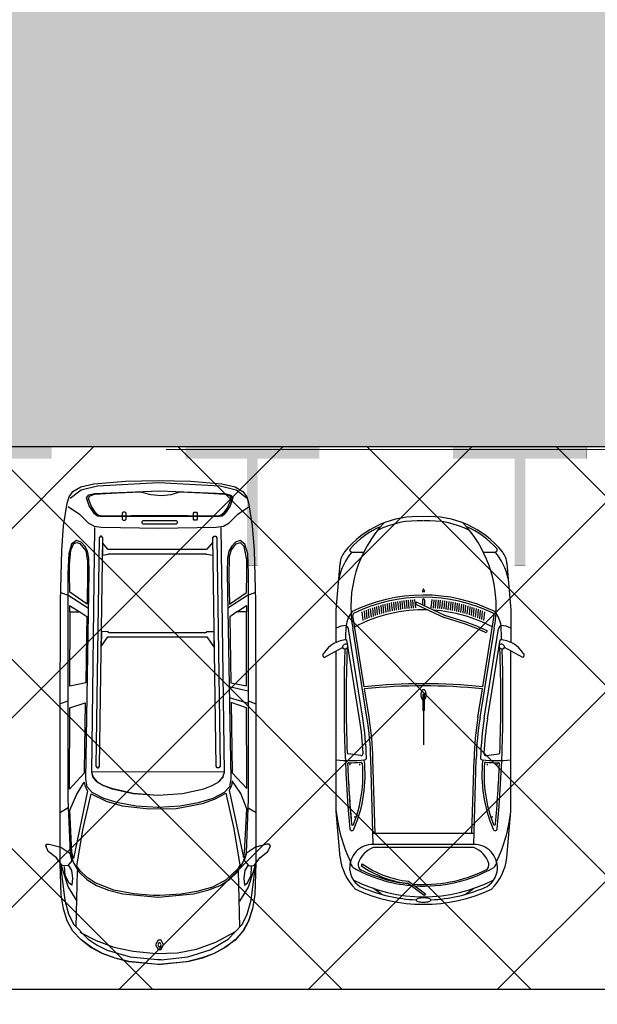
# Model space of a CAD drawing. Header units: millimetres. Extents: x 747415 to 1601423, y -236173 to 551995.
# Tile 268 of 549: x 1047202 to 1052598, y 181784 to 190979. Entities that reach past the tile are written whole.
import ezdxf

# ---------------------------------------------------------------- set-up
doc = ezdxf.new("R2010")
doc.units = ezdxf.units.MM
doc.header["$LTSCALE"] = 100
doc.header["$MEASUREMENT"] = 0
doc.linetypes.add('DASHED2', pattern=[9.525, 6.35, -3.175])
doc.layers.get('0').update_dxf_attribs({"linetype": 'CONTINUOUS', "lineweight": 0})
for name, color, linetype in [('T--A9041_VERHARDING_Parkeren', 9, 'CONTINUOUS'), ('T--L9041_VERHARDING_Wegen', 7, 'CONTINUOUS'), ('T--L9082_INRICHTING_SPECIFIEK_Auto', 8, 'CONTINUOUS')]:
    doc.layers.add(name, color=color, linetype=linetype)
for name, color, linetype, lineweight in [('T--A9041_VERHARDING_Wegen', 21, 'CONTINUOUS', 0), ('T--A9042_BEPLANTING', 90, 'CONTINUOUS', 0), ('T--L9067_BEHEERVOORZIENING_Belijning', 7, 'DASHED2', 0)]:
    doc.layers.add(name, color=color, linetype=linetype, lineweight=lineweight)
doc.layers.add('T--A9072_BELIJNING', color=7, linetype='CONTINUOUS', lineweight=0, true_color=0xffffff)

# ---------------------------------------------------------------- blocks, each defined once
blk = doc.blocks.new('auto64')
for points in [[(-2304.5, 929), (-2397.7, 757.5)], [(-3183.6, 779.6), (-2750, 815), (-2446.3, 815)], [(-436.4, 779.6), (-870, 815), (-2366.4, 815)], [(-3290, 558.5), (-3290, 668.7)], [(-2032.1, 554.1), (-2698.1, 660.3)], [(-1743.3, 528.3), (-2580, 661.7)], [(-1737, 567.8), (-2573.7, 701.2)], [(-1732.3, 597.4), (-2470.4, 715.1)], [(-1389.3, 586.7), (-1404.3, 704.7)], [(-2658.9, 545), (-2740.4, 552.2)], [(-2650.5, 564.4), (-2732.4, 571.6)], [(-2554.7, 593.2), (-2536.5, 585)], [(-2689.2, 467.4), (-2769.4, 474.5)], [(-2682.1, 486.9), (-2762.6, 494)], [(-2674.7, 506.3), (-2755.5, 513.4)], [(-2667, 525.7), (-2748.1, 532.8)], [(-1746.5, 508.6), (-2012.3, 550.9)], [(-660, 452.8), (-1354.9, 472.1)], [(-560, 470), (-1354.3, 492.1)], [(-660, 470), (-660, -470)], [(-560, 470.1), (-560, -470.1)], [(-530, 470), (-530, -470)], [(-93, 390), (-149.4, 470)], [(-2720, 369.7), (-2798.9, 376.7)], [(-2714.5, 389.3), (-2793.6, 396.3)], [(-2708.6, 408.9), (-2788, 415.9)], [(-2702.5, 428.4), (-2782.1, 435.5)], [(-2696, 447.9), (-2775.9, 455)], [(-2743.3, 271.4), (-2821.4, 278.3)], [(-2739.2, 291.1), (-2817.5, 298)], [(-2734.9, 310.8), (-2813.3, 317.8)], [(-2730.2, 330.5), (-2808.8, 337.4)], [(-2725.3, 350.1), (-2804, 357.1)], [(-2758.1, 192.4), (-2834.5, 199.2)], [(-2753.8, 212.1), (-2831.6, 219)], [(-2750.6, 231.9), (-2828.5, 238.8)], [(-2747.1, 251.7), (-2825.1, 258.6)], [(-2697.1, 199), (-2820.5, -67), (-2802.3, -75.4), (-2678.2, 192.1)], [(-2766.9, 92.8), (-2844.6, 99.7)], [(-2765.1, 112.7), (-2843.1, 119.6)], [(-2763.4, 132.6), (-2841.4, 139.5)], [(-2761.6, 152.6), (-2839.3, 159.4)], [(-2759.9, 172.5), (-2837, 179.3)], [(-2940.1, -4.6), (-2921, -12.7), (-2921, 0), (-2921, 12.7), (-2940.1, 4.6)], [(-2768.7, 72.9), (-2846.4, 79.7)], [(-2841.7, 10), (-2784.7, 10)], [(-1960.2, 5), (-1810.2, 5)], [(-1805.2, 0), (-1490.2, 0)], [(-216, -140.7), (-98.2, 17.6), (-82.2, 5.7), (-196.7, -148.3)], [(-2768.7, -72.9), (-2846.4, -79.7)], [(-2841.7, -10), (-2794, -10)], [(-1960.2, -5), (-1810.2, -5)], [(-2766.9, -92.8), (-2844.6, -99.7)], [(-2765.1, -112.7), (-2843.1, -119.6)], [(-2763.4, -132.6), (-2841.4, -139.5)], [(-2761.6, -152.6), (-2839.3, -159.4)], [(-2759.9, -172.5), (-2837, -179.3)], [(-2758.1, -192.4), (-2834.5, -199.2)], [(-2753.8, -212.1), (-2831.6, -219)], [(-2750.6, -231.9), (-2828.5, -238.8)], [(-2747.1, -251.7), (-2825.1, -258.6)], [(-2743.3, -271.4), (-2821.4, -278.3)], [(-2739.2, -291.1), (-2817.5, -298)], [(-2734.9, -310.8), (-2813.3, -317.8)], [(-2730.2, -330.5), (-2808.8, -337.4)], [(-2725.3, -350.1), (-2804, -357.1)], [(-2720, -369.7), (-2798.9, -376.7)], [(-2714.5, -389.3), (-2793.6, -396.3)], [(-2708.6, -408.9), (-2788, -415.9)], [(-2702.5, -428.4), (-2782.1, -435.5)], [(-2696, -447.9), (-2775.9, -455)], [(-660, -452.8), (-1354.9, -472.1)], [(-93, -390), (-149.4, -470)], [(-2689.2, -467.4), (-2769.4, -474.5)], [(-2682.1, -486.9), (-2762.6, -494)], [(-2674.7, -506.3), (-2755.5, -513.4)], [(-2667, -525.7), (-2748.1, -532.8)], [(-2658.9, -545), (-2740.4, -552.2)], [(-1743.3, -528.3), (-2580, -661.7)], [(-1746.5, -508.6), (-2012.3, -550.9)], [(-560, -470), (-1354.3, -492.1)], [(-3290, -668.7), (-3290, -558.5)], [(-2650.5, -564.4), (-2732.4, -571.6)], [(-2032.1, -554.1), (-2698.1, -660.3)], [(-1737, -567.8), (-2573.7, -701.2)], [(-1732.3, -597.4), (-2470.4, -715.1)], [(-1389.3, -586.7), (-1404.3, -704.7)], [(-377.6, -572), (-361.2, -583.4)], [(-2446.3, -815), (-2750, -815), (-3183.6, -779.6)], [(-2304.5, -929), (-2397.7, -757.5)], [(-436.4, -779.6), (-870, -815), (-2366.4, -815)]]:
    blk.add_lwpolyline(points)
for centre, radius, start, end in [((-2199.5, 702.7), 271.1, 122.50613, 177.38075), ((-2325.6, 917.5), 24, 28.44874, 144.81167), ((-2747.5, 52.9), 874.1, 128.51952, 183.46659), ((-3167.3, 580.3), 200, 94.66686, 128.51952), ((-2919.5, 231.4), 573.2, 102.48104, 130.27203), ((-2433.2, 726.8), 169.4, 148.63325, 180.95639), ((-2396.9, 725.7), 31.7, 91.42199, 214.94226), ((-2412.7, 733.7), 28.1, 248.5131, 57.85114), ((-1911, -12957.7), 13700.1, 84.95581, 91.981), ((-2582.9, 684), 1240.6, 353.72792, 6.0623), ((-1012.2, -604.7), 1426.8, 64.45328, 84.28114), ((-500.4, 274.6), 509, 45.07236, 82.7817), ((-2779, -463.8), 1142.9, 86.74781, 133.30104), ((-2747.5, 52.9), 854.1, 132.40608, 156.06656), ((-3310, 668.7), 20, 0, 132.40608), ((-1377.2, 0), 1510.8, 153.83635, 206.6643), ((-1377.2, 0), 1490.8, 154.18332, 205.81668), ((-2566.5, 466), 260.5, 97.97583, 129.79024), ((-2715.3, 657.3), 20, 86.74781, 153.83635), ((-2701.2, 640.5), 20, 80.94227, 154.18332), ((-2779, -463.8), 1142.9, 79.9751, 86.74781), ((-1914, -11588.8), 12332, 92.58016, 93.20092), ((-2568.5, 737.6), 36.8, 201.77564, 261.81929), ((-1911, -12957.7), 13680.1, 87.91744, 92.01787), ((-1414.2, 703.4), 10, 7.27449, 87.91744), ((-1209, 1821.9), 1276.3, 263.69288, 293.35195), ((-2582.9, 684), 1260.6, 355.31586, 0.69122), ((-1312.4, 699.3), 10, 87.49008, 180.69122), ((-1209, 1821.9), 1256.3, 265.04935, 291.59588), ((-1911, -12957.7), 13680.1, 85.12905, 87.49008), ((-1306, 687.5), 2.5, 90, 270), ((-1306, 687.5), 2.5, 270, 90), ((-750.2, 663), 10, 291.59588, 85.12905), ((-708.2, 669.4), 20, 284.86123, 84.95581), ((-339.9, 470), 220.1, 87.55244, 180.00971), ((-398.9, 609.8), 72.8, 40.21993, 88.41069), ((-1501.5, 0), 1331.5, 356.45688, 29.55824), ((-339.1, 490.1), 200, 22.8604, 87.55244), ((-1501.5, 0), 1431.5, 332.6464, 27.3536), ((-1377.2, 0), 1372.8, 152.0676, 176.17966), ((-87.3, -520.5), 2707.1, 155.70548, 164.58631), ((-87.3, -520.5), 2687.1, 155.70548, 164.62157), ((3446.7, 0), 5506.7, 174.22497, 185.77503), ((-1271, 3490.9), 2960, 260.94227, 268.0852), ((-1271, 3490.9), 2930, 260.94227, 267.28037), ((-1409.1, 584.2), 20, 267.28037, 7.27449), ((-1316.5, 580.2), 10, 175.31586, 265.04935), ((-1306, 595.5), 2.5, 90, 270), ((-1306, 595.5), 2.5, 270, 90), ((-815.2, 640.9), 2.5, 90, 270), ((-815.2, 640.9), 2.5, 270, 90), ((-306.1, 380.4), 241.2, 108.38397, 158.17889), ((-366.4, 561.8), 50, 26.33108, 108.38397), ((-1501.5, 0), 1316.5, 355.44177, 26.33108), ((-1501.5, 0), 1461.5, 2.73761, 22.8604), ((-1501.5, 0), 1501.5, 334.98154, 25.01846), ((3446.7, 0), 5486.7, 174.23695, 185.76305), ((-1271, 3490.9), 3020, 260.94227, 268.40886), ((-1271, 3490.9), 3000, 260.94227, 268.40886), ((-1369.3, 552.5), 20, 268.0852, 348.13575), ((-1461.9, 3509.8), 2978.7, 271.76927, 271.81904), ((-2747.5, 52.9), 834.1, 153.13386, 183.46659), ((-2938.2, 0), 5, 112.78602, 247.21398), ((-2841.7, 0), 10, 90, 270), ((-1377.2, 0), 1372.8, 178.39197, 207.9324), ((-1992, 0), 13, 140.4731, 180), ((-1992, 0), 13, 180, 219.5269), ((-1975.1, -13.9), 34.9, 116.65669, 140.4731), ((-1963.8, -36.4), 60, 101.74645, 116.65669), ((-1956.4, -72.1), 96.5, 90, 101.74645), ((-1960.2, 0), 5, 90, 270), ((-1956.4, -72.1), 96.5, 78.25355, 90), ((-1949, -36.4), 60, 63.34331, 78.25355), ((-1937.7, -13.9), 34.9, 39.5269, 63.34331), ((-1920.8, 0), 13, 22.62438, 39.5269), ((-1810.2, 0), 5, 270, 90), ((184.7, 0), 244.7, 173.25063, 180), ((184.7, 0), 244.7, 180, 186.74937), ((72.7, 13.3), 131.9, 164.0546, 173.25063), ((2.9, 33.2), 59.3, 145.40305, 164.0546), ((-40, 62.8), 7.21, 90, 145.40305), ((-40, 62.8), 7.21, 34.59695, 90), ((-82.9, 33.2), 59.3, 15.9454, 34.59695), ((-152.7, 13.3), 131.9, 6.74937, 15.9454), ((-264.7, 0), 244.7, 0, 6.74937), ((-264.7, 0), 244.7, 353.25063, 0), ((-2747.5, -52.9), 874.1, 176.53341, 231.48048), ((-2747.5, -52.9), 834.1, 176.53341, 206.86614), ((-1975.1, 13.9), 34.9, 219.5269, 243.34331), ((-1963.8, 36.4), 60, 243.34331, 258.25355), ((-1956.4, 72.1), 96.5, 258.25355, 270), ((-1956.4, 72.1), 96.5, 270, 281.74645), ((-1949, 36.4), 60, 281.74645, 296.65669), ((-1937.7, 13.9), 34.9, 296.65669, 320.4731), ((-1920.8, 0), 13, 320.4731, 337.37562), ((-1501.5, 0), 1461.5, 337.1396, 357.26239), ((72.7, -13.3), 131.9, 186.74937, 195.9454), ((2.9, -33.2), 59.3, 195.9454, 214.59695), ((-40, -62.8), 7.21, 214.59695, 270), ((-40, -62.8), 7.21, 270, 325.40305), ((-82.9, -33.2), 59.3, 325.40305, 344.0546), ((-152.7, -13.3), 131.9, 344.0546, 353.25063), ((-1132.8, -43.1), 922, 324.99976, 353.92532), ((-1132.8, -43.1), 942, 324.99976, 353.59119), ((-1501.5, 0), 1331.5, 330.44176, 354.84618), ((-1501.5, 0), 1316.5, 333.66892, 353.76386), ((-2779, 463.8), 1142.9, 226.69896, 280.0249), ((-2747.5, -52.9), 854.1, 203.93344, 227.59392), ((-1271, -3490.9), 3020, 91.59114, 99.05773), ((-1271, -3490.9), 3000, 91.59114, 99.05773), ((-1271, -3490.9), 2960, 91.91669, 99.05773), ((-1369.4, -552.6), 20, 6.18094, 91.91669), ((-1461.9, -3509.8), 2978.7, 88.18478, 88.23073), ((-2582.9, -684), 1240.6, 353.9377, 6.18094), ((-1209, -1821.9), 1276.3, 66.64805, 96.30712), ((-339.9, -470), 220.1, 179.99029, 272.44756), ((-306.1, -380.4), 241.2, 201.82111, 251.61603), ((-1271, -3490.9), 2930, 92.71963, 99.05773), ((-1409.1, -584.2), 20, 352.72551, 92.71963), ((-1316.1, -584.8), 10, 87.14733, 184.47803), ((-2582.9, -684), 1260.6, 359.30878, 4.47803), ((-1209, -1821.9), 1256.3, 68.40412, 94.95065), ((-1306, -595.5), 2.5, 90, 270), ((-1306, -595.5), 2.5, 270, 90), ((-815.2, -640.9), 2.5, 90, 270), ((-815.2, -640.9), 2.5, 270, 90), ((-500.4, -274.6), 509, 277.2183, 314.92764), ((-366.4, -561.8), 50, 251.61603, 333.66892), ((-339.1, -490.1), 200, 272.44756, 337.1396), ((-3310, -668.7), 20, 227.59392, 0), ((-2919.5, -231.4), 573.2, 229.72797, 257.51896), ((-2566.5, -466), 260.5, 230.20976, 262.02417), ((-2701.2, -640.5), 20, 205.81668, 279.05773), ((-2433.2, -726.8), 169.4, 179.04361, 211.36675), ((-2568.5, -737.6), 36.8, 98.18071, 158.22436), ((-1914, 11588.8), 12332, 266.79908, 267.41984), ((-2199.5, -702.7), 271.1, 182.61925, 237.49387), ((-2396.9, -725.7), 31.7, 145.05774, 268.57801), ((-2412.7, -733.7), 28.1, 302.14886, 111.4869), ((-1911, 12957.7), 13680.1, 267.98213, 272.08256), ((-1911, 12957.7), 13700.1, 268.019, 275.05153), ((-1414.2, -703.4), 10, 272.08256, 352.72551), ((-1312.4, -699.3), 10, 179.30878, 272.50992), ((-1911, 12957.7), 13680.1, 272.50992, 274.87095), ((-1911, 12957.7), 13680.1, 272.50992, 274.79654), ((-1306, -687.5), 2.5, 90, 270), ((-1306, -687.5), 2.5, 270, 90), ((-1012.2, 604.7), 1426.8, 275.71886, 295.54672), ((-750.2, -663), 10, 274.87095, 68.40412), ((-708.2, -669.4), 20, 275.04419, 75.13877), ((-398.9, -609.8), 72.8, 271.58931, 319.78007), ((-3167.3, -580.3), 200, 231.48048, 265.33314), ((-2325.6, -917.5), 24, 215.18833, 331.55126)]:
    blk.add_arc(centre, radius, start, end)
blk = doc.blocks.new('auto111')
at = {"linetype": 'Continuous'}
for points in [[(3684.6, 1816.8), (3755.7, 1799), (3801.5, 1839.7), (3798.9, 1888), (3727.8, 1941.3), (3669.3, 2020.1), (3616, 2040.4), (3600.7, 2032.8), (3600.7, 2009.9), (3628.7, 1900.7), (3684.6, 1816.8)], [(4314.7, 1842.2), (4202.9, 1877.8), (4073.3, 1898.1), (3776, 1908.3), (2462.3, 1908.3), (1334.1, 1905.8), (853.9, 1893.1), (627.7, 1875.3), (414.3, 1842.2), (355.9, 1824.4), (305, 1788.9), (261.8, 1715.2), (233.9, 1593.2), (211, 1298.5), (203.4, 993.5), (211, 688.6), (233.9, 396.4), (261.8, 271.9), (305, 200.8), (355.9, 162.6), (411.8, 147.4), (627.7, 114.4), (853.9, 94), (1334.1, 83.9), (2462.3, 78.8), (3776, 78.8), (4073.3, 88.9), (4200.4, 111.8), (4314.7, 147.4), (4411.3, 200.8), (4495.1, 274.4), (4563.8, 368.5), (4622.2, 475.2), (4665.4, 594.6), (4698.4, 724.2), (4723.8, 993.5), (4698.4, 1265.4), (4665.4, 1395), (4619.7, 1514.4), (4563.8, 1621.2), (4492.6, 1712.6), (4411.3, 1788.9), (4314.7, 1842.2)], [(1247.7, 1900.7), (1275.7, 1827), (1395.1, 1644)], [(2264.1, 1834.6), (2289.6, 1908.3)], [(3260.2, 1832.1), (3303.4, 1905.8)], [(4678.1, 963.1), (4650.1, 714), (4586.6, 505.7), (4487.5, 338), (4350.3, 208.4), (4253.7, 160.1), (4121.6, 122), (3776, 78.8), (4073.3, 88.9), (4202.9, 111.8), (4317.3, 147.4), (4411.3, 198.2), (4492.6, 271.9), (4561.2, 360.8), (4617.1, 462.5), (4662.8, 576.8), (4695.9, 701.3), (4723.8, 963.1), (4723.8, 963.1), (4723.8, 965.6), (4723.8, 973.2), (4723.8, 975.8), (4723.8, 996.1), (4695.9, 1265.4), (4665.4, 1392.5), (4619.7, 1511.9), (4561.2, 1618.6), (4492.6, 1712.6), (4411.3, 1788.9), (4314.7, 1842.2), (4202.9, 1877.8), (4073.3, 1898.1), (3776, 1908.3), (4121.6, 1865.1), (4253.7, 1829.5), (4350.3, 1778.7), (4487.5, 1646.6), (4543.4, 1562.7), (4589.2, 1468.7), (4652.7, 1252.7), (4675.6, 998.6), (4675.6, 963.1), (4678.1, 963.1)], [(3778.6, 1905.8), (3999.6, 1832.1), (4131.8, 1753.3)], [(3793.8, 1832.1), (3844.6, 1801.6), (3918.3, 1794), (3981.9, 1799), (3959, 1827), (3887.8, 1860), (3806.5, 1867.6)], [(368.6, 1814.3), (289.8, 1710.1), (251.7, 1560.2), (221.2, 988.5), (251.7, 414.2), (289.8, 264.3), (368.6, 160.1)], [(444.8, 1832.1), (518.5, 1727.9), (599.8, 1646.6), (630.3, 1590.7), (640.4, 1524.6), (648.1, 985.9), (640.4, 449.8), (630.3, 381.2), (599.8, 327.8), (518.5, 246.5), (444.8, 142.3)], [(2988.3, 1669.4), (1062.3, 1636.4), (927.6, 1639), (864.1, 1651.7), (815.8, 1677.1), (777.7, 1712.6), (765, 1755.8), (798, 1801.6), (886.9, 1827), (1072.4, 1834.6), (2523.3, 1834.6), (3178.9, 1834.6), (3679.5, 1814.3), (3773.5, 1783.8), (3857.4, 1733), (3928.5, 1659.3), (3984.4, 1567.8), (4030.1, 1456), (4063.2, 1321.3), (4093.7, 993.5), (4093.7, 991), (4093.7, 991), (4063.2, 660.7), (4030.1, 528.5), (3984.4, 414.2), (3926, 322.7), (3857.4, 251.6), (3773.5, 200.8), (3679.5, 167.7), (3178.9, 149.9), (2523.3, 149.9), (1072.4, 149.9), (886.9, 155), (798, 183), (765, 226.2), (777.7, 269.4), (815.8, 304.9), (864.1, 332.9), (927.6, 343), (1062.3, 348.1), (2988.3, 312.6), (3064.6, 325.3), (3117.9, 376.1), (3171.3, 482.8), (3214.5, 617.5), (3245, 787.7), (3257.7, 991), (3260.2, 991), (3257.7, 991), (3245, 1196.8), (3214.5, 1364.5), (3171.3, 1499.2), (3117.9, 1608.5), (3064.6, 1656.7), (2988.3, 1669.4)], [(1357, 1656.7), (1245.2, 1816.8), (1072.4, 1819.4), (988.6, 1819.4), (853.9, 1806.7), (792.9, 1778.7), (782.7, 1753.3), (790.4, 1722.8), (859, 1669.4), (958.1, 1651.7), (1062.3, 1651.7), (1357, 1656.7)], [(1428.2, 1730.4), (1372.3, 1819.4), (1430.7, 1819.4)], [(2093.9, 1669.4), (2124.4, 1816.8), (1428.2, 1814.3), (1428.2, 1722.8), (1473.9, 1659.3), (1651.8, 1661.8), (2093.9, 1669.4)], [(2937.5, 1684.7), (3084.9, 1819.4), (2327.7, 1816.8), (2279.4, 1674.5), (2912.1, 1684.7), (2937.5, 1684.7)], [(3102.7, 1651.7), (3732.8, 1783.8), (3676.9, 1799), (3280.5, 1816.8), (3138.2, 1755.8), (3018.8, 1684.7), (3062, 1674.5), (3102.7, 1651.7)], [(3804, 1750.8), (3466, 1697.4), (3128.1, 1618.6), (3196.7, 1478.9), (3239.9, 1329), (3270.4, 1074.9), (3265.3, 823.3), (3219.6, 579.4), (3178.9, 465), (3123, 360.8), (3455.9, 284.6), (3796.4, 228.7), (3829.4, 249), (3931, 355.8), (3999.6, 485.3), (4042.8, 630.2), (4065.7, 777.6), (4078.4, 975.8), (4078.4, 996.1), (4078.4, 1039.3), (4063.2, 1219.7), (4030.1, 1405.2), (3961.5, 1580.5), (3910.7, 1654.2), (3847.2, 1720.3), (3804, 1750.8)], [(4370.6, 1758.4), (3847.2, 1745.7)], [(325.4, 1588.1), (300, 978.3), (325.4, 368.5), (340.6, 315.1), (366, 294.8), (439.7, 320.2), (513.4, 368.5), (536.3, 393.9), (543.9, 442.1), (538.8, 978.3), (543.9, 1514.4), (536.3, 1560.2), (513.4, 1585.6), (439.7, 1636.4), (366, 1661.8), (338.1, 1641.5), (325.4, 1588.1)], [(4421.5, 1722.8), (4500.2, 1572.9), (4561.2, 1407.7), (4599.3, 1224.8), (4619.7, 1011.3), (4614.6, 813.1), (4579, 632.7), (4512.9, 452.3), (4413.8, 269.4)], [(343.1, 325.3), (368.6, 310), (391.4, 315.1), (455, 345.6), (515.9, 388.8), (531.2, 409.1), (536.3, 444.7), (531.2, 978.3), (536.3, 1511.9), (528.6, 1550), (510.9, 1572.9), (444.8, 1616.1), (373.6, 1644), (348.2, 1633.9), (330.4, 1588.1), (317.7, 1372.2), (310.1, 1156.2), (335.5, 1059.6), (343.1, 960.5), (333, 871.6), (310.1, 790.3), (317.7, 579.4), (330.4, 368.5), (343.1, 325.3)], [(643, 1585.6), (2927.3, 1616.1), (2973.1, 1600.8), (3016.3, 1562.7), (3051.9, 1501.7), (3082.3, 1423), (3125.5, 1224.8), (3140.8, 993.5), (3125.5, 764.9), (3082.3, 566.7), (3051.9, 487.9), (3016.3, 426.9), (2973.1, 388.8), (2927.3, 373.5), (643, 404)], [(739.5, 1544.9), (2871.4, 1575.4), (2886.7, 1562.7), (2886.7, 1550), (2871.4, 1539.9), (739.5, 1509.4), (724.3, 1522.1), (724.3, 1532.2), (739.5, 1544.9)], [(2924.8, 373.5), (2927.3, 1616.1), (2970.5, 1605.9), (3011.2, 1570.3), (3046.8, 1509.4), (3077.3, 1428.1), (3123, 1227.3), (3140.8, 993.5), (3125.5, 764.9), (3082.3, 566.7), (3051.9, 487.9), (3016.3, 426.9), (2973.1, 386.2), (2924.8, 373.5)], [(785.3, 1511.9), (899.6, 1511.9), (892, 1456), (886.9, 1453.5), (886.9, 543.8), (892, 543.8), (899.6, 477.7), (780.2, 480.3), (843.7, 538.7), (846.3, 541.2), (846.3, 1458.5), (843.7, 1461.1), (785.3, 1511.9)], [(1613.6, 1522.1), (1753.4, 1524.6), (1664.5, 1461.1), (1664.5, 536.2), (1763.6, 467.6), (1616.2, 467.6), (1616.2, 541.2), (1626.4, 543.8), (1626.4, 1453.5), (1616.2, 1458.5), (1613.6, 1522.1)], [(574.4, 1318.8), (574.4, 1301), (564.2, 1290.8), (508.3, 1290.8), (498.2, 1301), (498.2, 1318.8), (508.3, 1329), (564.2, 1329), (574.4, 1318.8)], [(607.4, 1135.8), (607.4, 820.8), (599.8, 810.6), (589.6, 810.6), (579.5, 820.8), (579.5, 1135.8), (589.6, 1146), (599.8, 1146), (607.4, 1135.8)], [(4495.1, 963.1), (4495.1, 978.3), (4495.1, 993.5), (4538.3, 1016.4), (4584.1, 993.5), (4584.1, 978.3), (4584.1, 963.1), (4538.3, 942.7), (4495.1, 963.1)], [(4520.6, 973.2), (4520.6, 978.3), (4520.6, 985.9), (4538.3, 996.1), (4558.7, 985.9), (4558.7, 978.3), (4558.7, 973.2), (4538.3, 963.1), (4520.6, 973.2)], [(574.4, 635.3), (574.4, 655.6), (564.2, 663.2), (508.3, 663.2), (498.2, 655.6), (498.2, 635.3), (508.3, 627.6), (564.2, 627.6), (574.4, 635.3)], [(739.5, 444.7), (2871.4, 414.2), (2886.7, 426.9), (2886.7, 439.6), (2871.4, 449.8), (739.5, 480.3), (724.3, 467.6), (724.3, 454.9), (739.5, 444.7)], [(1359.5, 325.3), (1247.7, 167.7), (1072.4, 165.2), (945.4, 165.2), (820.9, 188), (785.3, 223.6), (798, 269.4), (851.3, 310), (917.4, 327.8), (1095.3, 332.9), (1359.5, 325.3)], [(1247.7, 83.9), (1275.7, 157.6), (1395.1, 340.5)], [(2091.4, 312.6), (2121.8, 167.7), (1428.2, 167.7), (1428.2, 256.7), (1476.4, 322.7), (2091.4, 312.6)], [(2126.9, 330.3), (2167.6, 152.5)], [(2231.1, 330.3), (2281.9, 152.5)], [(2932.4, 299.8), (3079.8, 162.6), (3026.4, 162.6), (2325.1, 167.7), (2276.9, 310), (2932.4, 299.8)], [(3095.1, 327.8), (3722.7, 195.7), (3679.5, 185.5), (3270.4, 165.2), (3125.5, 221.1), (3008.7, 299.8), (3054.4, 307.5), (3095.1, 327.8)], [(1428.2, 256.7), (1369.7, 167.7), (1430.7, 167.7)], [(3684.6, 167.7), (3753.2, 188), (3801.5, 144.8), (3798.9, 96.6), (3727.8, 43.2), (3666.8, -33), (3613.4, -55.9), (3600.7, -45.7), (3600.7, -22.9), (3626.1, 83.9), (3684.6, 167.7)], [(3778.6, 78.8), (3999.6, 152.5), (4131.8, 233.8)], [(3793.8, 152.5), (3844.6, 183), (3918.3, 193.1), (3981.9, 185.5), (3959, 157.6), (3887.8, 124.5), (3806.5, 119.4)], [(4370.6, 228.7), (3847.2, 241.4)], [(2261.6, 152.5), (2289.6, 78.8)], [(3260.2, 152.5), (3303.4, 76.2)]]:
    blk.add_lwpolyline(points, dxfattribs=at)
blk = doc.blocks.new('9041_parkeerplaats_2500x5000_hoeklijn')
at = {"layer": 'T--A9072_BELIJNING', "linetype": 'Continuous'}
h = blk.add_hatch(color=256, dxfattribs=at)
h.paths.add_polyline_path([(-1200, -1390), (-1250, -1390), (-1250, -2500), (-625, -2500), (-625, -2390), (-1200, -2390)])
h.paths.add_polyline_path([(1250, -1390), (1200, -1390), (1200, -2390), (625, -2390), (625, -2500), (1250, -2500)])
at = {"layer": 'T--L9067_BEHEERVOORZIENING_Belijning', "const_width": 1}
for points in [[(-1200, -1390), (-1250, -1390), (-1250, -2500), (-625, -2500), (-625, -2390), (-1200, -2390)], [(1250, -1390), (1200, -1390), (1200, -2390), (625, -2390), (625, -2500), (1250, -2500)]]:
    blk.add_lwpolyline(points, close=True, dxfattribs=at)
blk = doc.blocks.new('*U301')
at = {"layer": 'T--L9067_BEHEERVOORZIENING_Belijning'}
blk.add_blockref('9041_parkeerplaats_2500x5000_hoeklijn', (0, 1945, -0.5), dxfattribs=at)
blk = doc.blocks.new('*U302')
at = {"layer": 'T--L9067_BEHEERVOORZIENING_Belijning', "color": 0, "linetype": 'ByBlock', "lineweight": -2, "transparency": 16777216}
for p in [(20000, 0), (22500, 0), (25000, 0)]:
    blk.add_blockref('*U301', p, dxfattribs=at)

msp = doc.modelspace()

# ---------------------------------------------------------------- hatches: boundary and pattern name
at = {"layer": 'T--A9041_VERHARDING_Parkeren', "linetype": 'Continuous'}
h = msp.add_hatch(dxfattribs=at)
h.set_pattern_fill('ANSI37', color=256, scale=10000, style=0)
h.paths.add_polyline_path([(1074695.434, 186989.02), (1058003.578, 186989.02), (1037475.434, 186989.02), (1037475.434, 181925.106), (1074695.434, 181925.106)])
at = {"layer": 'T--A9041_VERHARDING_Wegen', "linetype": 'Continuous'}
h = msp.add_hatch(dxfattribs=at)
h.set_pattern_fill('AR-HBONE', color=256, scale=100, style=0)
h.paths.add_polyline_path([(1077408.673, 193125.106), (1077408.673, 186989.02), (1007183.626, 186989.02), (1007183.626, 193125.106)])
at = {"layer": 'T--A9042_BEPLANTING'}
h = msp.add_hatch(dxfattribs=at)
h.set_pattern_fill('GRASS', color=256, scale=1500, style=0)
edge = h.paths.add_edge_path()
edge.add_line((1194589.183, 247525.193), (1194593.64, 247264.881))
edge.add_line((1194593.64, 247264.881), (1189597.042, 247120.843))
edge.add_line((1189597.042, 247120.843), (1179615.176, 246734.424))
edge.add_line((1179615.176, 246734.424), (1169673.169, 246260.926))
edge.add_line((1169673.169, 246260.926), (1159743.156, 245284.429))
edge.add_line((1159743.156, 245284.429), (1149794.302, 244232.037))
edge.add_line((1149794.302, 244232.037), (1139904.319, 243419.621))
edge.add_line((1139904.319, 243419.621), (1138613.747, 243325.021))
edge.add_line((1138613.747, 243325.021), (1135690.007, 243117.197))
edge.add_line((1135690.007, 243117.197), (1132771.926, 242932.503))
edge.add_line((1132771.926, 242932.503), (1129859.398, 242758.599))
edge.add_line((1129859.398, 242758.599), (1126616.556, 242566.575))
edge.add_line((1126616.556, 242566.575), (1123385.964, 242364.695))
edge.add_line((1123385.964, 242364.695), (1120184.728, 242139.833))
edge.add_line((1120184.728, 242139.833), (1117014.113, 241880.011))
edge.add_line((1117014.113, 241880.011), (1113876.289, 241570.228))
edge.add_line((1113876.289, 241570.228), (1110773.76, 241198.319))
edge.add_line((1110773.76, 241198.319), (1107692.214, 240764.72))
edge.add_line((1107692.214, 240764.72), (1104624.361, 240306.925))
edge.add_line((1104624.361, 240306.925), (1101572.465, 239835.828))
edge.add_line((1101572.465, 239835.828), (1100403.086, 239650.924))
edge.add_line((1100403.086, 239650.924), (1097780.987, 239217.99))
edge.add_line((1097780.987, 239217.99), (1095157.329, 238732.83))
edge.add_line((1095157.329, 238732.83), (1092526.922, 238274.052))
edge.add_line((1092526.922, 238274.052), (1089457.602, 237766.051))
edge.add_line((1089457.602, 237766.051), (1086388.73, 237224.846))
edge.add_line((1086388.73, 237224.846), (1083401.545, 236651.668))
edge.add_line((1083401.545, 236651.668), (1080469.385, 236024.459))
edge.add_line((1080469.385, 236024.459), (1077519.444, 235269.823))
edge.add_line((1077519.444, 235269.823), (1074567.867, 234454.498))
edge.add_line((1074567.867, 234454.498), (1071611.505, 233602.32))
edge.add_line((1071611.505, 233602.32), (1068661.406, 232725.291))
edge.add_line((1068661.406, 232725.291), (1065719.424, 231822.381))
edge.add_line((1065719.424, 231822.381), (1062684.54, 230856.109))
edge.add_line((1062684.54, 230856.109), (1059866.196, 229920.836))
edge.add_line((1059866.196, 229920.836), (1056845.381, 228880.035))
edge.add_line((1056845.381, 228880.035), (1054034.15, 227860.451))
edge.add_line((1054034.15, 227860.451), (1051908.682, 227043.859))
edge.add_line((1051908.682, 227043.859), (1051192.354, 226766.278))
edge.add_line((1051192.354, 226766.278), (1050671.69, 226564.519))
edge.add_line((1050671.69, 226564.519), (1049927.631, 226262.62))
edge.add_line((1049927.631, 226262.62), (1049070.32, 225903.54))
edge.add_line((1049070.32, 225903.54), (1048360.834, 225606.376))
edge.add_line((1048360.834, 225606.376), (1045574.185, 224396.868))
edge.add_line((1045574.185, 224396.868), (1042746.023, 223102.062))
edge.add_line((1042746.023, 223102.062), (1039916.204, 221736.561))
edge.add_line((1039916.204, 221736.561), (1037264.038, 220364.549))
edge.add_line((1037264.038, 220364.549), (1036639.036, 220037.907))
edge.add_line((1036639.036, 220037.907), (1035761.731, 219567.084))
edge.add_line((1035761.731, 219567.084), (1034455.173, 218860.02))
edge.add_line((1034455.173, 218860.02), (1031834.519, 217415.207))
edge.add_line((1031834.519, 217415.207), (1029063.532, 215837.52))
edge.add_line((1029063.532, 215837.52), (1026493.513, 214322.916))
edge.add_line((1026493.513, 214322.916), (1023661.374, 212596.81))
edge.add_line((1023661.374, 212596.81), (1021148.701, 211011.913))
edge.add_line((1021148.701, 211011.913), (1018664.489, 209394.723))
edge.add_line((1018664.489, 209394.723), (1016111.63, 207674.051))
edge.add_line((1016111.63, 207674.051), (1013541.964, 205866.676))
edge.add_line((1013541.964, 205866.676), (1011054.819, 204060.939))
edge.add_line((1011054.819, 204060.939), (1008551.61, 202180.933))
edge.add_line((1008551.61, 202180.933), (1006071.977, 200261.271))
edge.add_line((1006071.977, 200261.271), (1003623.026, 198305.877))
edge.add_line((1003623.026, 198305.877), (1001255.469, 196356.541))
edge.add_line((1001255.469, 196356.541), (998895.97, 194358.237))
edge.add_line((998895.97, 194358.237), (996592.894, 192340.973))
edge.add_line((996592.894, 192340.973), (994271.188, 190253.094))
edge.add_line((994271.188, 190253.094), (992089.799, 188232.713))
edge.add_line((992089.799, 188232.713), (989855.126, 186096.735))
edge.add_line((989855.126, 186096.735), (987565.682, 183840.779))
edge.add_line((987565.682, 183840.779), (985556.73, 181812.43))
edge.add_line((985556.73, 181812.43), (983340.235, 179499.914))
edge.add_line((983340.235, 179499.914), (981234.422, 177237.565))
edge.add_line((981234.422, 177237.565), (979162.94, 174943.215))
edge.add_line((979162.94, 174943.215), (977214.691, 172724.59))
edge.add_line((977214.691, 172724.59), (975036.892, 170165.071))
edge.add_line((975036.892, 170165.071), (973160.412, 167901.106))
edge.add_line((973160.412, 167901.106), (971300.145, 165540.186))
edge.add_line((971300.145, 165540.186), (970653.489, 164750.347))
edge.add_line((970653.489, 164750.347), (969323.906, 163031.694))
edge.add_line((969323.906, 163031.694), (967532.389, 160664.585))
edge.add_line((967532.389, 160664.585), (965620.33, 158124.446))
edge.add_line((965620.33, 158124.446), (963729.485, 155559.861))
edge.add_line((963729.485, 155559.861), (962160.024, 153368.205))
edge.add_line((962160.024, 153368.205), (960583.853, 151476.839))
edge.add_line((960583.853, 151476.839), (957868.106, 147829.141))
edge.add_line((957868.106, 147829.141), (955546.579, 144354.957))
edge.add_line((955546.579, 144354.957), (952781.766, 139999.101))
edge.add_line((952781.766, 139999.101), (950228.309, 135925.671))
edge.add_line((950228.309, 135925.671), (947689.507, 131669.07))
edge.add_line((947689.507, 131669.07), (945836.511, 128467.426))
edge.add_line((945836.511, 128467.426), (939785.242, 117718.876))
edge.add_line((939785.242, 117718.876), (930712.869, 102774.401))
edge.add_line((930712.869, 102774.401), (922173.53, 90199.799))
edge.add_arc((831492.457, 157259.067), 112782.989, 306.60619454, 323.5168236, ccw=False)
edge.add_line((898746.269, 66722.183), (906881.323, 58450.839))
edge.add_arc((1039056.702, -43733.649), 167068.849, 138.06483794, 142.29247104, ccw=False)
edge.add_line((914773.924, 67916.66), (924725.806, 83316.857))
edge.add_line((924725.806, 83316.857), (935036.865, 100427.915))
edge.add_line((935036.865, 100427.915), (938271.243, 105214.41))
edge.add_line((938271.243, 105214.41), (944567.151, 115601.153))
edge.add_line((944567.151, 115601.153), (949536.685, 124088.131))
edge.add_line((949536.685, 124088.131), (954824.472, 132626.587))
edge.add_line((954824.472, 132626.587), (959827.89, 140132.671))
edge.add_line((959827.89, 140132.671), (963059.812, 145135.12))
edge.add_line((963059.812, 145135.12), (965500.197, 148828.356))
edge.add_line((965500.197, 148828.356), (966613.361, 150562.786))
edge.add_line((966613.361, 150562.786), (968025.373, 152669.584))
edge.add_line((968025.373, 152669.584), (969925.147, 155201.552))
edge.add_line((969925.147, 155201.552), (971712.101, 157704.465))
edge.add_line((971712.101, 157704.465), (973307.285, 159791.446))
edge.add_line((973307.285, 159791.446), (974380.773, 161326.936))
edge.add_line((974380.773, 161326.936), (975513.5, 162711.848))
edge.add_line((975513.5, 162711.848), (977022.752, 164676.523))
edge.add_line((977022.752, 164676.523), (979125.989, 167160.936))
edge.add_line((979125.989, 167160.936), (980701.644, 168861.659))
edge.add_line((980701.644, 168861.659), (983077.997, 171627.505))
edge.add_line((983077.997, 171627.505), (985074.319, 173856.029))
edge.add_line((985074.319, 173856.029), (986909.132, 175828.505))
edge.add_line((986909.132, 175828.505), (989063.699, 178159.256))
edge.add_line((989063.699, 178159.256), (991154.428, 180245.145))
edge.add_line((991154.428, 180245.145), (993121.205, 182057.606))
edge.add_line((993121.205, 182057.606), (995324.494, 184142.051))
edge.add_line((995324.494, 184142.051), (997280.219, 186006.612))
edge.add_line((997280.219, 186006.612), (999623.744, 188200.448))
edge.add_line((999623.744, 188200.448), (1002349.065, 190608.065))
edge.add_line((1002349.065, 190608.065), (1004754.956, 192653.066))
edge.add_line((1004754.956, 192653.066), (1007294.928, 194741.918))
edge.add_line((1007294.928, 194741.918), (1008978.786, 196161.928))
edge.add_line((1008978.786, 196161.928), (1011076.047, 197755.95))
edge.add_line((1011076.047, 197755.95), (1013065.241, 199247.814))
edge.add_line((1013065.241, 199247.814), (1015821.037, 201346.882))
edge.add_line((1015821.037, 201346.882), (1017686.716, 202722.52))
edge.add_line((1017686.716, 202722.52), (1020957.031, 204817.97))
edge.add_line((1020957.031, 204817.97), (1023228.197, 206313.401))
edge.add_line((1023228.197, 206313.401), (1026470.58, 208376.744))
edge.add_line((1026470.58, 208376.744), (1028603.548, 209658.432))
edge.add_line((1028603.548, 209658.432), (1030968.801, 211111.637))
edge.add_line((1030968.801, 211111.637), (1032974.557, 212278.47))
edge.add_line((1032974.557, 212278.47), (1034989.373, 213415.47))
edge.add_line((1034989.373, 213415.47), (1036654.679, 214452.728))
edge.add_line((1036654.679, 214452.728), (1038246.03, 215241.653))
edge.add_line((1038246.03, 215241.653), (1039948.347, 216202.761))
edge.add_line((1039948.347, 216202.761), (1041825.775, 217172.039))
edge.add_line((1041825.775, 217172.039), (1043014.131, 217759.859))
edge.add_line((1043014.131, 217759.859), (1045164.207, 218821.145))
edge.add_line((1045164.207, 218821.145), (1047341.541, 219812.404))
edge.add_line((1047341.541, 219812.404), (1050071.07, 221013.985))
edge.add_line((1050071.07, 221013.985), (1051244.22, 221490.97))
edge.add_line((1051244.22, 221490.97), (1052347.556, 221956.97))
edge.add_line((1052347.556, 221956.97), (1053649.506, 222430.47))
edge.add_line((1053649.506, 222430.47), (1054533.126, 222784.97))
edge.add_line((1054533.126, 222784.97), (1056086.056, 223306.47))
edge.add_line((1056086.056, 223306.47), (1057869.317, 223968.97))
edge.add_line((1057869.317, 223968.97), (1060574.556, 224929.97))
edge.add_line((1060574.556, 224929.97), (1063483.693, 225922.97))
edge.add_line((1063483.693, 225922.97), (1065608.903, 226631.593))
edge.add_line((1065608.903, 226631.593), (1069173.064, 227676.47))
edge.add_line((1069173.064, 227676.47), (1072281.977, 228625.637))
edge.add_line((1072281.977, 228625.637), (1075375.394, 229611.47))
edge.add_line((1075375.394, 229611.47), (1077123.927, 230119.62))
edge.add_line((1077123.927, 230119.62), (1080375.394, 230986.97))
edge.add_line((1080375.394, 230986.97), (1082892.594, 231747.063))
edge.add_line((1082892.594, 231747.063), (1087287.423, 232727.295))
edge.add_line((1087287.423, 232727.295), (1089726.851, 233304.236))
edge.add_line((1089726.851, 233304.236), (1092683.446, 233905.227))
edge.add_line((1092683.446, 233905.227), (1095564.394, 234529.046))
edge.add_line((1095564.394, 234529.046), (1098820.303, 235134.124))
edge.add_line((1098820.303, 235134.124), (1101429.17, 235680.801))
edge.add_line((1101429.17, 235680.801), (1102775.394, 235932.97))
edge.add_line((1102775.394, 235932.97), (1105482.445, 236248.973))
edge.add_line((1105482.445, 236248.973), (1107758.807, 236612.397))
edge.add_line((1107758.807, 236612.397), (1110496.735, 236978.709))
edge.add_line((1110496.735, 236978.709), (1115376.091, 237663.748))
edge.add_line((1115376.091, 237663.748), (1120160.891, 238162.648))
edge.add_line((1120160.891, 238162.648), (1122883.614, 238303.454))
edge.add_line((1122883.614, 238303.454), (1125390.669, 238461.915))
edge.add_line((1125390.669, 238461.915), (1128123.405, 238391.97))
edge.add_line((1128123.405, 238391.97), (1132768.171, 238736.47))
edge.add_line((1132768.171, 238736.47), (1135790.587, 239107.966))
edge.add_line((1135790.587, 239107.966), (1138342.94, 239481.456))
edge.add_line((1138342.94, 239481.456), (1142060.43, 239524.47))
edge.add_line((1142060.43, 239524.47), (1147419.918, 239838.053))
edge.add_line((1147419.918, 239838.053), (1152508.673, 240937.759))
edge.add_line((1152508.673, 240937.759), (1161790.445, 241405.25))
edge.add_line((1161790.445, 241405.25), (1166293.104, 242414.317))
edge.add_line((1166293.104, 242414.317), (1170003.913, 243136.47))
edge.add_line((1170003.913, 243136.47), (1182817.631, 243902.97))
edge.add_line((1182817.631, 243902.97), (1191677.387, 244103.47))
edge.add_line((1191677.387, 244103.47), (1200992.076, 244164.47))
edge.add_line((1200992.076, 244164.47), (1212315.556, 244345.47))
edge.add_line((1212315.556, 244345.47), (1212435.36, 247419.97))
edge.add_line((1212435.36, 247419.97), (1205479.36, 247503.517))
edge.add_line((1205479.36, 247503.517), (1202606.248, 247460.622))
edge.add_line((1202606.248, 247460.622), (1194593.64, 247264.881))

# ---------------------------------------------------------------- linework, layer by layer
at = {"layer": 'T--A9041_VERHARDING_Parkeren', "linetype": 'Continuous'}
msp.add_lwpolyline([(1074695.434, 186989.02), (1058003.578, 186989.02), (1037475.434, 186989.02), (1037475.434, 181925.106), (1074695.434, 181925.106)], close=True, dxfattribs=at)
at = {"layer": 'T--A9041_VERHARDING_Wegen', "linetype": 'Continuous', "const_width": 1}
msp.add_lwpolyline([(1077408.673, 193125.106), (1077408.673, 186989.02), (1007183.626, 186989.02), (1007183.626, 193125.106)], close=True, dxfattribs=at)
at = {"layer": 'T--L9041_VERHARDING_Wegen'}
for p, q in [((1048571.808, 186965.838), (1091782, 186989.02)), ((1037475.434, 181925.106), (1081625.434, 181925.106))]:
    msp.add_line(p, q, dxfattribs=at)
at = {"layer": 'T--L9041_VERHARDING_Wegen', "lineweight": 0, "const_width": 1}
msp.add_lwpolyline([(1058003.578, 186989.02), (1037475.434, 186989.02, 0.41421356), (1033475.434, 182989.02), (1033202.434, 174691.138)], format="xyb", dxfattribs=at)

# ---------------------------------------------------------------- block references
at = {"layer": 'T--L9067_BEHEERVOORZIENING_Belijning', "rotation": 180}
msp.add_blockref('*U302', (1073125.434, 186434.02, 0.5), dxfattribs=at)
at = {"layer": 'T--L9082_INRICHTING_SPECIFIEK_Auto', "xscale": -1, "rotation": 89.9999999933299}
msp.add_blockref('auto111', (1049487.934, 186879.02), dxfattribs=at)
at = {"layer": 'T--L9082_INRICHTING_SPECIFIEK_Auto', "rotation": 270}
msp.add_blockref('auto64', (1050974.5, 182718), dxfattribs=at)

doc.saveas('drawing.dxf')
